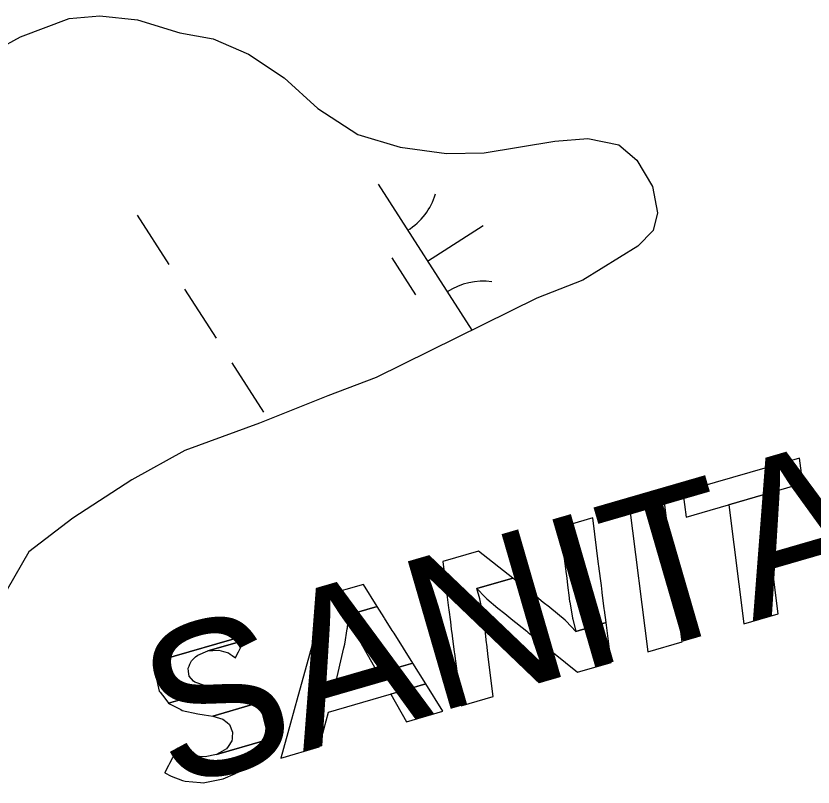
# Model space of a CAD drawing. Extents: x 3962991 to 3983549, y 181631 to 204078.
# Drawn here: x 3974874.6 to 3975092.4, y 196531.7 to 196742.5 of the extents above; entities that cross this region are included whole.
import ezdxf

# ---------------------------------------------------------------- set-up
doc = ezdxf.new("R2010")
doc.units = 0
for name, color, linetype in [('V-ANNO-MASK', 7, 'Continuous'), ('V-ANNO-MASK2', 7, 'Continuous'), ('V-RIVR-IDEN', 7, 'Continuous'), ('V-WETL-SWMP', 7, 'Continuous')]:
    doc.layers.add(name, color=color, linetype=linetype)

msp = doc.modelspace()

# ---------------------------------------------------------------- linework, layer by layer
at = {"layer": 'V-ANNO-MASK2'}
for points in [[(3975056.82, 196612.43), (3975057.69, 196605.52), (3975089.59, 196614.76), (3975088.72, 196621.68)], [(3975042.26, 196608.21), (3975047.28, 196568.72), (3975056.68, 196571.45), (3975051.66, 196610.94)], [(3975069.35, 196608.9), (3975073.5, 196576.32), (3975082.92, 196579.05), (3975078.76, 196611.63)], [(3975026.78, 196577.61), (3975027.54, 196574.28), (3975035.84, 196576.68), (3975035.4, 196580.11), (3975035.36, 196580.44), (3975034.79, 196584.91), (3975034.77, 196585.04), (3975034.55, 196586.8), (3975034.3, 196588.77), (3975033.87, 196592.09), (3975033.81, 196592.63), (3975033.8, 196592.63), (3975032.2, 196605.3), (3975023.34, 196602.73), (3975024.93, 196590.06), (3975024.99, 196589.52), (3975025.41, 196586.2), (3975025.65, 196584.23), (3975025.88, 196582.46), (3975025.9, 196582.34), (3975026.71, 196577.93)], [(3974994.84, 196564.8), (3974996.23, 196553.93), (3975004.98, 196556.46), (3975003.66, 196567.36), (3975003.25, 196570.79), (3975003.21, 196571.12), (3975003.2, 196571.12), (3975002.67, 196575.6), (3975002.66, 196575.73), (3975002.44, 196577.5), (3975002.07, 196579.43), (3975001.46, 196582.7), (3975001.31, 196583.21), (3975000.54, 196585.98), (3975010.34, 196588.83), (3975000.98, 196596.25), (3974991.2, 196593.42), (3974992.45, 196583.64), (3974992.81, 196580.75), (3974992.88, 196580.21), (3974993.3, 196576.89), (3974993.55, 196574.92), (3974993.78, 196573.16), (3974993.79, 196573.03), (3974994.36, 196568.56), (3974994.4, 196568.23)], [(3975017.75, 196571.44), (3975028.07, 196563.16), (3975037.22, 196565.81), (3975035.84, 196576.68), (3975027.54, 196574.28), (3975024.94, 196577.07), (3975024.63, 196577.33), (3975020.5, 196580.77), (3975020.38, 196580.87), (3975018.69, 196582.21), (3975016.81, 196583.7), (3975013.62, 196586.23), (3975013.11, 196586.63), (3975010.34, 196588.83), (3975000.54, 196585.98), (3975002.78, 196583.64), (3975003.26, 196583.22), (3975006.28, 196580.65), (3975008.14, 196579.15), (3975009.82, 196577.81), (3975009.94, 196577.71), (3975014.18, 196574.3), (3975014.49, 196574.05)], [(3974949.58, 196549.2), (3974946.93, 196539.64), (3974957.45, 196542.69), (3974959.97, 196552.22), (3974986.59, 196559.93), (3974983.03, 196565.62), (3974961.77, 196559.46), (3974964.21, 196569.81), (3974964.44, 196570.79), (3974965.13, 196574.94), (3974965.18, 196575.22), (3974965.44, 196578.8), (3974973.32, 196581.09), (3974969.54, 196587.14), (3974959.28, 196584.16), (3974957.12, 196576.39), (3974956.06, 196572.58), (3974955.98, 196572.29), (3974954.79, 196567.99), (3974954.51, 196567), (3974951.6, 196556.51)], [(3974968.78, 196571.13), (3974973.51, 196562.86), (3974983.03, 196565.62), (3974977.91, 196573.78), (3974977.43, 196574.55), (3974975.33, 196577.9), (3974975.19, 196578.12), (3974973.32, 196581.09), (3974965.44, 196578.8), (3974966.66, 196575.65), (3974966.75, 196575.41), (3974968.4, 196571.94)], [(3974913.97, 196566.76), (3974913.68, 196566.32), (3974937.66, 196573.27), (3974937.88, 196573.69), (3974936.49, 196574.5), (3974933.95, 196575.43), (3974933.79, 196575.45), (3974930.43, 196575.92), (3974927.91, 196575.63), (3974920.72, 196573.54), (3974919.71, 196572.81), (3974916.37, 196570.4), (3974916.31, 196570.32), (3974914.95, 196568.25)], [(3974925.84, 196575.38), (3974920.72, 196573.54), (3974927.9, 196575.62)], [(3974915.25, 196555.99), (3974916.3, 196554.63), (3974930.32, 196558.69), (3974926.67, 196559.3), (3974923.42, 196560.36), (3974923.11, 196560.71), (3974921.94, 196562.04), (3974921.76, 196563.35), (3974921.65, 196564.19), (3974921.89, 196564.77), (3974921.89, 196564.77), (3974922.13, 196565.33), (3974922.52, 196566.25), (3974923.68, 196567.3), (3974924.26, 196567.82), (3974927.01, 196568.93), (3974936.93, 196571.8), (3974937.67, 196573.27), (3974913.68, 196566.32), (3974913.39, 196564.98), (3974913.33, 196564.66), (3974913.25, 196564.28), (3974913.09, 196563.51), (3974912.91, 196562.65), (3974912.8, 196562.13), (3974912.9, 196561.66), (3974913.08, 196560.83), (3974913.37, 196559.55), (3974913.72, 196557.98), (3974913.99, 196557.63)], [(3974933.66, 196567.68), (3974934.55, 196567.06), (3974935.05, 196568.08), (3974935.35, 196568.67), (3974935.64, 196569.24), (3974936.11, 196570.19), (3974936.53, 196571.02), (3974936.74, 196571.44), (3974936.93, 196571.8), (3974927.01, 196568.93), (3974928.4, 196569.02), (3974930.03, 196569.14), (3974931.26, 196568.78), (3974932.66, 196568.38), (3974933.15, 196568.03)], [(3974926.03, 196551.48), (3974928.34, 196551.13), (3974940.09, 196554.54), (3974939.48, 196555.38), (3974938.55, 196555.88), (3974935.94, 196557.3), (3974935.93, 196557.29), (3974935.51, 196557.53), (3974930.73, 196558.62), (3974930.32, 196558.69), (3974916.29, 196554.62), (3974916.52, 196554.5), (3974919.59, 196552.91), (3974920.03, 196552.69), (3974924.3, 196551.75)], [(3974977.01, 196557.16), (3974981.28, 196549.6), (3974991.27, 196552.49), (3974986.59, 196559.93)], [(3974930.21, 196541.1), (3974929.39, 196540.64), (3974942.59, 196544.46), (3974942.62, 196544.7), (3974942.68, 196545.24), (3974942.74, 196545.77), (3974942.89, 196547.08), (3974942.95, 196547.61), (3974942.99, 196547.93), (3974942.63, 196549.27), (3974942.05, 196551.45), (3974941.87, 196552.11), (3974941.09, 196553.17), (3974940.09, 196554.54), (3974928.33, 196551.13), (3974931.14, 196550.29), (3974932.28, 196549.33), (3974932.93, 196548.8), (3974933.76, 196546.7), (3974933.66, 196545.23), (3974933.64, 196544.91), (3974933.61, 196544.39), (3974932.55, 196542.81), (3974932.13, 196542.19)], [(3974925.69, 196532.91), (3974931.17, 196534.01), (3974934.53, 196535.47), (3974934.52, 196535.47), (3974936.16, 196536.18), (3974939.18, 196538.62), (3974940.08, 196539.35), (3974941.45, 196541.75), (3974942.44, 196543.49), (3974942.5, 196543.59), (3974942.59, 196544.46), (3974929.39, 196540.64), (3974926.28, 196539.96), (3974924.72, 196540.04), (3974923.24, 196540.11), (3974921.43, 196540.86), (3974920.69, 196541.16), (3974920.38, 196541.38), (3974918.88, 196542.39), (3974918.77, 196542.47), (3974918.69, 196542.33), (3974917.82, 196540.64), (3974917.64, 196540.28), (3974917.33, 196539.67), (3974916.56, 196538.18), (3974916.26, 196537.59), (3974915.94, 196536.96), (3974915.8, 196536.7), (3974915.3, 196535.7), (3974915.25, 196535.61), (3974916.99, 196534.66), (3974920.09, 196533.55), (3974920.81, 196533.3), (3974925.04, 196532.96)]]:
    msp.add_lwpolyline(points, close=True, dxfattribs=at)
at = {"layer": 'V-WETL-SWMP'}
for p, q in [((3974875.84, 196736.85), (3974889.08, 196741.84)), ((3974889.08, 196741.84), (3974897.53, 196742.54)), ((3974897.53, 196742.54), (3974907.82, 196741.45)), ((3974907.82, 196741.45), (3974919.35, 196737.96)), ((3974919.35, 196737.96), (3974928.43, 196736.25)), ((3974865.63, 196731.29), (3974875.84, 196736.85)), ((3974928.43, 196736.25), (3974938.15, 196732.13)), ((3974938.15, 196732.13), (3974947.9, 196725.6)), ((3974947.9, 196725.6), (3974957.06, 196717.24)), ((3974957.06, 196717.24), (3974968.02, 196710.12)), ((3974968.02, 196710.12), (3974979.55, 196706.63)), ((3975021.83, 196708.33), (3975030.89, 196709.04)), ((3975030.89, 196709.04), (3975039.37, 196707.32)), ((3974979.55, 196706.63), (3974992.26, 196704.96)), ((3975002.53, 196705.08), (3975021.83, 196708.33)), ((3975039.37, 196707.32), (3975044.26, 196703.15)), ((3974992.26, 196704.96), (3975002.53, 196705.08)), ((3975044.26, 196703.15), (3975048.57, 196695.95)), ((3974973.56, 196696.56), (3974999.18, 196656.61)), ((3975048.57, 196695.95), (3975049.87, 196688.71)), ((3974907.68, 196688.09), (3974916.32, 196674.62)), ((3975049.87, 196688.71), (3975048.71, 196683.86)), ((3974987.06, 196675.52), (3975002.21, 196685.23)), ((3975048.71, 196683.86), (3975044.53, 196679.58)), ((3975044.53, 196679.58), (3975029.53, 196670.34)), ((3974977.32, 196676.4), (3974983.8, 196666.3)), ((3975029.53, 196670.34), (3975016.9, 196665.36)), ((3974920.64, 196667.88), (3974929.27, 196654.41)), ((3975016.9, 196665.36), (3974973.03, 196643.69)), ((3974933.59, 196647.68), (3974942.22, 196634.21)), ((3974973.03, 196643.69), (3974959.79, 196638.7)), ((3974959.79, 196638.7), (3974941.14, 196631.23)), ((3974941.14, 196631.23), (3974920.68, 196623.74)), ((3974920.68, 196623.74), (3974906.26, 196615.72)), ((3974906.26, 196615.72), (3974890.07, 196605.25)), ((3974890.07, 196605.25), (3974878.09, 196596.05)), ((3974878.09, 196596.05), (3974872.16, 196585.7))]:
    msp.add_line(p, q, dxfattribs=at)
for centre, start, end in [((3974972.35, 196698.9), 301.8919, 343.4355), ((3975002.16, 196652.39), 81.8919, 123.4355)]:
    msp.add_arc(centre, 17.62, start, end, dxfattribs=at)

# ---------------------------------------------------------------- texts
at = {"layer": 'V-ANNO-MASK'}
msp.add_text('SANITARY', height=42, rotation=16.1637, dxfattribs=at).set_placement((3974916.99, 196530.96))
at = {"layer": 'V-RIVR-IDEN'}
msp.add_text('SANITARY', height=42, rotation=16.1637, dxfattribs=at).set_placement((3974916.99, 196530.96))

doc.saveas('drawing.dxf')
